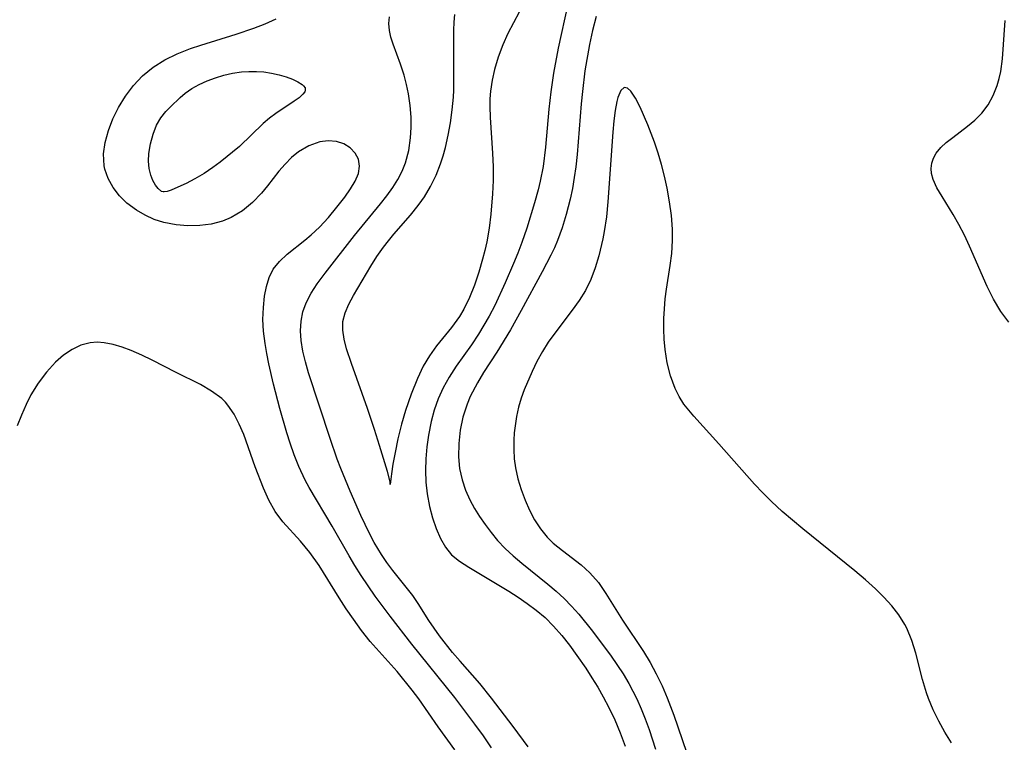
# Model space of a CAD drawing. Header units: metres. Extents: x 1073367 to 1082519, y 1569854 to 1574957.
# Tile 930 of 1056: x 1080630 to 1080760, y 1572988 to 1573083. Entities that reach past the tile are written whole.
import ezdxf

# ---------------------------------------------------------------- set-up
doc = ezdxf.new("R2010")
doc.units = ezdxf.units.M
doc.layers.add('CGG_CurvaNivelLidar_v1', color=253, linetype='Continuous', lineweight=30)

msp = doc.modelspace()

# ---------------------------------------------------------------- linework, layer by layer
at = {"layer": 'CGG_CurvaNivelLidar_v1'}
for p, q in [((1080701.9603, 1573085.0957, 72), (1080700.7087, 1573079.2606, 72)), ((1080678.3226, 1573082.5083, 72), (1080678.4002, 1573083.4105, 72)), ((1080686.9506, 1573082.6843, 71.5), (1080687.0449, 1573083.731, 71.5)), ((1080695.5262, 1573084.021, 71.5), (1080694.0542, 1573081.1757, 71.5)), ((1080705.6958, 1573083.4311, 72.5), (1080705.212, 1573081.5972, 72.5)), ((1080658.1457, 1573081.1055, 72.5), (1080660.4784, 1573081.884, 72.5)), ((1080660.4784, 1573081.884, 72.5), (1080661.9719, 1573082.4738, 72.5)), ((1080661.9719, 1573082.4738, 72.5), (1080663.4367, 1573083.1278, 72.5)), ((1080678.3902, 1573081.6111, 72), (1080678.3226, 1573082.5083, 72)), ((1080686.9034, 1573081.6198, 71.5), (1080686.9506, 1573082.6843, 71.5)), ((1080759.4224, 1573077.8271, 72.5), (1080759.7684, 1573082.9184, 72.5)), ((1080653.4527, 1573079.6727, 72.5), (1080658.1457, 1573081.1055, 72.5)), ((1080678.5931, 1573080.715, 72), (1080678.3902, 1573081.6111, 72)), ((1080678.8881, 1573079.8063, 72), (1080678.5931, 1573080.715, 72)), ((1080686.8818, 1573079.9907, 71.5), (1080686.9034, 1573081.6198, 71.5)), ((1080694.0542, 1573081.1757, 71.5), (1080693.3653, 1573079.6925, 71.5)), ((1080705.212, 1573081.5972, 72.5), (1080704.8098, 1573079.7289, 72.5)), ((1080652.086, 1573079.2076, 72.5), (1080653.4527, 1573079.6727, 72.5)), ((1080679.8603, 1573077.1317, 72), (1080678.8881, 1573079.8063, 72)), ((1080686.9104, 1573074.9903, 71.5), (1080686.8818, 1573079.9907, 71.5)), ((1080693.3653, 1573079.6925, 71.5), (1080692.7579, 1573078.0901, 71.5)), ((1080700.7087, 1573079.2606, 72), (1080700.0877, 1573075.9647, 72)), ((1080704.8098, 1573079.7289, 72.5), (1080704.2291, 1573076.2601, 72.5)), ((1080648.6892, 1573077.698, 72.5), (1080650.3469, 1573078.5138, 72.5)), ((1080650.3469, 1573078.5138, 72.5), (1080652.086, 1573079.2076, 72.5)), ((1080692.7579, 1573078.0901, 71.5), (1080692.2682, 1573076.4398, 71.5)), ((1080645.7441, 1573075.603, 72.5), (1080647.1435, 1573076.7331, 72.5)), ((1080647.1435, 1573076.7331, 72.5), (1080648.6892, 1573077.698, 72.5)), ((1080680.3316, 1573075.6934, 72), (1080679.8603, 1573077.1317, 72)), ((1080759.2019, 1573076.1947, 72.5), (1080759.4224, 1573077.8271, 72.5)), ((1080644.5389, 1573074.3213, 72.5), (1080645.7441, 1573075.603, 72.5)), ((1080654.291, 1573074.9406, 72), (1080655.3773, 1573075.3532, 72)), ((1080655.3773, 1573075.3532, 72), (1080656.5013, 1573075.6935, 72)), ((1080656.5013, 1573075.6935, 72), (1080657.6523, 1573075.9509, 72)), ((1080657.6523, 1573075.9509, 72), (1080658.8189, 1573076.1211, 72)), ((1080658.8189, 1573076.1211, 72), (1080659.8155, 1573076.1928, 72)), ((1080659.8155, 1573076.1928, 72), (1080660.8049, 1573076.1962, 72)), ((1080660.8049, 1573076.1962, 72), (1080661.7769, 1573076.1281, 72)), ((1080661.7769, 1573076.1281, 72), (1080662.8138, 1573075.9684, 72)), ((1080662.8138, 1573075.9684, 72), (1080663.8027, 1573075.7386, 72)), ((1080663.8027, 1573075.7386, 72), (1080664.7266, 1573075.4588, 72)), ((1080664.7266, 1573075.4588, 72), (1080665.5626, 1573075.1449, 72)), ((1080680.6638, 1573074.4677, 72), (1080680.3316, 1573075.6934, 72)), ((1080692.2682, 1573076.4398, 71.5), (1080691.9497, 1573075.0216, 71.5)), ((1080700.0877, 1573075.9647, 72), (1080699.7165, 1573073.4814, 72)), ((1080704.2291, 1573076.2601, 72.5), (1080703.8853, 1573073.5379, 72.5)), ((1080758.9996, 1573075.2379, 72.5), (1080759.2019, 1573076.1947, 72.5)), ((1080643.4892, 1573072.9069, 72.5), (1080644.5389, 1573074.3213, 72.5)), ((1080652.2833, 1573073.922, 72), (1080653.2543, 1573074.4632, 72)), ((1080653.2543, 1573074.4632, 72), (1080654.291, 1573074.9406, 72)), ((1080665.5626, 1573075.1449, 72), (1080666.2803, 1573074.8096, 72)), ((1080666.2803, 1573074.8096, 72), (1080666.8397, 1573074.4631, 72)), ((1080666.8397, 1573074.4631, 72), (1080667.0483, 1573074.2829, 72)), ((1080667.0483, 1573074.2829, 72), (1080667.2356, 1573074.0049, 72)), ((1080680.9288, 1573073.2097, 72), (1080680.6638, 1573074.4677, 72)), ((1080686.8823, 1573073.7082, 71.5), (1080686.9104, 1573074.9903, 71.5)), ((1080691.9497, 1573075.0216, 71.5), (1080691.7385, 1573073.5841, 71.5)), ((1080709.4115, 1573074.0768, 73), (1080708.9559, 1573073.6528, 73)), ((1080709.8395, 1573073.9885, 73), (1080709.4115, 1573074.0768, 73)), ((1080758.1974, 1573072.9911, 72.5), (1080758.7328, 1573074.312, 72.5)), ((1080758.7328, 1573074.312, 72.5), (1080758.9996, 1573075.2379, 72.5)), ((1080642.5974, 1573071.4317, 72.5), (1080643.4892, 1573072.9069, 72.5)), ((1080650.721, 1573072.7333, 72), (1080651.3994, 1573073.3121, 72)), ((1080651.3994, 1573073.3121, 72), (1080652.2833, 1573073.922, 72)), ((1080666.9484, 1573073.1579, 72), (1080666.452, 1573072.704, 72)), ((1080667.1877, 1573073.4945, 72), (1080666.9484, 1573073.1579, 72)), ((1080667.2604, 1573073.7036, 72), (1080667.1877, 1573073.4945, 72)), ((1080667.2356, 1573074.0049, 72), (1080667.2604, 1573073.7036, 72)), ((1080681.1418, 1573071.6929, 72), (1080680.9288, 1573073.2097, 72)), ((1080686.6864, 1573071.0934, 71.5), (1080686.8363, 1573072.7917, 71.5)), ((1080686.8363, 1573072.7917, 71.5), (1080686.8823, 1573073.7082, 71.5)), ((1080691.7385, 1573073.5841, 71.5), (1080691.6655, 1573072.5734, 71.5)), ((1080699.7165, 1573073.4814, 72), (1080699.4714, 1573071.1853, 72)), ((1080703.8853, 1573073.5379, 72.5), (1080703.728, 1573071.8898, 72.5)), ((1080708.5967, 1573072.7398, 73), (1080708.4647, 1573072.2202, 73)), ((1080708.9559, 1573073.6528, 73), (1080708.5967, 1573072.7398, 73)), ((1080710.3043, 1573073.5739, 73), (1080709.8395, 1573073.9885, 73)), ((1080710.9101, 1573072.6685, 73), (1080710.3043, 1573073.5739, 73)), ((1080757.5055, 1573071.7614, 72.5), (1080758.1974, 1573072.9911, 72.5)), ((1080648.8229, 1573070.8872, 72), (1080649.4411, 1573071.5246, 72)), ((1080649.4411, 1573071.5246, 72), (1080650.721, 1573072.7333, 72)), ((1080665.8006, 1573072.2312, 72), (1080663.373, 1573070.6349, 72)), ((1080666.452, 1573072.704, 72), (1080665.8006, 1573072.2312, 72)), ((1080681.2526, 1573070.1576, 72), (1080681.1418, 1573071.6929, 72)), ((1080691.6655, 1573072.5734, 71.5), (1080691.6465, 1573071.5557, 71.5)), ((1080691.6465, 1573071.5557, 71.5), (1080691.6905, 1573070.1059, 71.5)), ((1080703.728, 1573071.8898, 72.5), (1080703.1996, 1573065.2241, 72.5)), ((1080708.4647, 1573072.2202, 73), (1080708.2417, 1573071.0216, 73)), ((1080711.5416, 1573071.4419, 73), (1080710.9101, 1573072.6685, 73)), ((1080712.5383, 1573069.1266, 73), (1080711.5416, 1573071.4419, 73)), ((1080756.6689, 1573070.6536, 72.5), (1080757.5055, 1573071.7614, 72.5)), ((1080641.8403, 1573069.899, 72.5), (1080642.5974, 1573071.4317, 72.5)), ((1080648.1784, 1573070.0702, 72), (1080648.8229, 1573070.8872, 72)), ((1080663.373, 1573070.6349, 72), (1080662.5289, 1573070.0072, 72)), ((1080681.2678, 1573068.7763, 72), (1080681.2526, 1573070.1576, 72)), ((1080686.4592, 1573069.4088, 71.5), (1080686.6864, 1573071.0934, 71.5)), ((1080699.4714, 1573071.1853, 72), (1080699.029, 1573066.1817, 72)), ((1080708.2417, 1573071.0216, 73), (1080708.0598, 1573069.6498, 73)), ((1080755.7785, 1573069.7527, 72.5), (1080756.6689, 1573070.6536, 72.5)), ((1080641.2391, 1573068.3579, 72.5), (1080641.8403, 1573069.899, 72.5)), ((1080647.1394, 1573067.8902, 72), (1080647.6096, 1573069.0593, 72)), ((1080647.6096, 1573069.0593, 72), (1080648.1784, 1573070.0702, 72)), ((1080661.7038, 1573069.302, 72), (1080658.57, 1573066.27, 72)), ((1080662.5289, 1573070.0072, 72), (1080661.7038, 1573069.302, 72)), ((1080686.1591, 1573067.7444, 71.5), (1080686.4592, 1573069.4088, 71.5)), ((1080691.6905, 1573070.1059, 71.5), (1080692.0227, 1573065.3713, 71.5)), ((1080708.0598, 1573069.6498, 73), (1080707.9082, 1573068.1519, 73)), ((1080713.4094, 1573066.8191, 73), (1080712.5383, 1573069.1266, 73)), ((1080752.8333, 1573067.4587, 72.5), (1080754.8144, 1573068.9427, 72.5)), ((1080754.8144, 1573068.9427, 72.5), (1080755.7785, 1573069.7527, 72.5)), ((1080640.8099, 1573066.8105, 72.5), (1080641.2391, 1573068.3579, 72.5)), ((1080646.7921, 1573066.6278, 72), (1080647.1394, 1573067.8902, 72)), ((1080681.1911, 1573067.4021, 72), (1080681.2678, 1573068.7763, 72)), ((1080685.7858, 1573066.1079, 71.5), (1080686.1591, 1573067.7444, 71.5)), ((1080707.9082, 1573068.1519, 73), (1080707.2557, 1573058.9295, 73)), ((1080640.5958, 1573065.2798, 72.5), (1080640.8099, 1573066.8105, 72.5)), ((1080646.5919, 1573065.3371, 72), (1080646.7921, 1573066.6278, 72)), ((1080658.57, 1573066.27, 72), (1080656.0237, 1573064.2116, 72)), ((1080667.7507, 1573066.3664, 72.5), (1080666.3816, 1573065.5468, 72.5)), ((1080669.1679, 1573066.8662, 72.5), (1080667.7507, 1573066.3664, 72.5)), ((1080670.2957, 1573067.001, 72.5), (1080669.1679, 1573066.8662, 72.5)), ((1080671.3745, 1573066.909, 72.5), (1080670.2957, 1573067.001, 72.5)), ((1080672.3559, 1573066.6007, 72.5), (1080671.3745, 1573066.909, 72.5)), ((1080673.1978, 1573066.0802, 72.5), (1080672.3559, 1573066.6007, 72.5)), ((1080680.9462, 1573065.7362, 72), (1080681.1911, 1573067.4021, 72)), ((1080713.9058, 1573065.3611, 73), (1080713.4094, 1573066.8191, 73)), ((1080751.2515, 1573066.1067, 72.5), (1080751.9951, 1573066.7948, 72.5)), ((1080751.9951, 1573066.7948, 72.5), (1080752.8333, 1573067.4587, 72.5)), ((1080640.6719, 1573063.7029, 72.5), (1080640.5958, 1573065.2798, 72.5)), ((1080646.5528, 1573064.3241, 72), (1080646.5919, 1573065.3371, 72)), ((1080666.3816, 1573065.5468, 72.5), (1080665.4571, 1573064.7926, 72.5)), ((1080673.8553, 1573065.3917, 72.5), (1080673.1978, 1573066.0802, 72.5)), ((1080674.288, 1573064.579, 72.5), (1080673.8553, 1573065.3917, 72.5)), ((1080680.5119, 1573064.1188, 72), (1080680.9462, 1573065.7362, 72)), ((1080685.1518, 1573063.9781, 71.5), (1080685.4913, 1573065.0325, 71.5)), ((1080685.4913, 1573065.0325, 71.5), (1080685.7858, 1573066.1079, 71.5)), ((1080692.0227, 1573065.3713, 71.5), (1080692.0893, 1573063.5559, 71.5)), ((1080699.029, 1573066.1817, 72), (1080698.6915, 1573063.6147, 72)), ((1080703.1996, 1573065.2241, 72.5), (1080703.0195, 1573063.5862, 72.5)), ((1080714.3577, 1573063.8604, 73), (1080713.9058, 1573065.3611, 73)), ((1080750.2858, 1573064.7277, 72.5), (1080750.6458, 1573065.3713, 72.5)), ((1080750.6458, 1573065.3713, 72.5), (1080751.2515, 1573066.1067, 72.5)), ((1080640.7638, 1573063.2615, 72.5), (1080640.6719, 1573063.7029, 72.5)), ((1080646.6317, 1573063.3655, 72), (1080646.5528, 1573064.3241, 72)), ((1080656.0237, 1573064.2116, 72), (1080655.0663, 1573063.4816, 72)), ((1080664.5853, 1573063.9312, 72.5), (1080663.7668, 1573062.9912, 72.5)), ((1080665.4571, 1573064.7926, 72.5), (1080664.5853, 1573063.9312, 72.5)), ((1080674.2808, 1573062.7109, 72.5), (1080674.4434, 1573063.6779, 72.5)), ((1080674.4434, 1573063.6779, 72.5), (1080674.288, 1573064.579, 72.5)), ((1080680.0676, 1573062.9965, 72), (1080680.5119, 1573064.1188, 72)), ((1080684.5474, 1573062.455, 71.5), (1080685.1518, 1573063.9781, 71.5)), ((1080714.7485, 1573062.3246, 73), (1080714.3577, 1573063.8604, 73)), ((1080749.972, 1573063.3586, 72.5), (1080750.0573, 1573064.0488, 72.5)), ((1080750.0573, 1573064.0488, 72.5), (1080750.2858, 1573064.7277, 72.5)), ((1080641.2015, 1573062.0186, 72.5), (1080640.7638, 1573063.2615, 72.5)), ((1080646.8318, 1573062.4916, 72), (1080646.6317, 1573063.3655, 72)), ((1080647.1224, 1573061.7666, 72), (1080646.8318, 1573062.4916, 72)), ((1080653.8827, 1573062.685, 72), (1080652.6728, 1573061.9697, 72)), ((1080655.0663, 1573063.4816, 72), (1080653.8827, 1573062.685, 72)), ((1080663.7668, 1573062.9912, 72.5), (1080662.2766, 1573061.0553, 72.5)), ((1080673.8544, 1573061.6971, 72.5), (1080674.2808, 1573062.7109, 72.5)), ((1080679.5163, 1573061.9162, 72), (1080680.0676, 1573062.9965, 72)), ((1080683.8302, 1573060.9944, 71.5), (1080684.5474, 1573062.455, 71.5)), ((1080692.0893, 1573063.5559, 71.5), (1080692.0769, 1573061.7763, 71.5)), ((1080698.6915, 1573063.6147, 72), (1080698.3139, 1573061.6662, 72)), ((1080703.0195, 1573063.5862, 72.5), (1080702.8185, 1573062.1469, 72.5)), ((1080715.0854, 1573060.7662, 73), (1080714.7485, 1573062.3246, 73)), ((1080750.0261, 1573062.6864, 72.5), (1080749.972, 1573063.3586, 72.5)), ((1080750.2408, 1573061.8951, 72.5), (1080750.0261, 1573062.6864, 72.5)), ((1080641.8572, 1573060.8448, 72.5), (1080641.2015, 1573062.0186, 72.5)), ((1080647.4711, 1573061.1625, 72), (1080647.1224, 1573061.7666, 72)), ((1080647.8323, 1573060.6974, 72), (1080647.4711, 1573061.1625, 72)), ((1080651.5019, 1573061.3561, 72), (1080650.4353, 1573060.8634, 72)), ((1080652.6728, 1573061.9697, 72), (1080651.5019, 1573061.3561, 72)), ((1080662.2766, 1573061.0553, 72.5), (1080661.4996, 1573060.1003, 72.5)), ((1080673.2344, 1573060.6454, 72.5), (1080673.8544, 1573061.6971, 72.5)), ((1080678.8263, 1573060.8196, 72), (1080679.5163, 1573061.9162, 72)), ((1080692.0769, 1573061.7763, 71.5), (1080692.004, 1573059.9952, 71.5)), ((1080698.3139, 1573061.6662, 72), (1080698.0403, 1573060.5179, 72)), ((1080702.8185, 1573062.1469, 72.5), (1080702.5734, 1573060.7189, 72.5)), ((1080750.754, 1573060.7816, 72.5), (1080750.2408, 1573061.8951, 72.5)), ((1080642.6954, 1573059.7551, 72.5), (1080641.8572, 1573060.8448, 72.5)), ((1080643.692, 1573058.7699, 72.5), (1080642.6954, 1573059.7551, 72.5)), ((1080648.2477, 1573060.3243, 72), (1080647.8323, 1573060.6974, 72)), ((1080648.5, 1573060.2548, 72), (1080648.2477, 1573060.3243, 72)), ((1080648.6347, 1573060.2476, 72), (1080648.5, 1573060.2548, 72)), ((1080648.9933, 1573060.3325, 72), (1080648.6347, 1573060.2476, 72)), ((1080649.5388, 1573060.5087, 72), (1080648.9933, 1573060.3325, 72)), ((1080650.4353, 1573060.8634, 72), (1080649.5388, 1573060.5087, 72)), ((1080661.4996, 1573060.1003, 72.5), (1080660.2944, 1573058.8595, 72.5)), ((1080672.4797, 1573059.5612, 72.5), (1080673.2344, 1573060.6454, 72.5)), ((1080677.2025, 1573058.6768, 72), (1080678.054, 1573059.756, 72)), ((1080678.054, 1573059.756, 72), (1080678.8263, 1573060.8196, 72)), ((1080683.0059, 1573059.605, 71.5), (1080683.8302, 1573060.9944, 71.5)), ((1080692.004, 1573059.9952, 71.5), (1080691.8035, 1573057.3125, 71.5)), ((1080698.0403, 1573060.5179, 72), (1080697.5813, 1573058.83, 72)), ((1080702.5734, 1573060.7189, 72.5), (1080702.2796, 1573059.3045, 72.5)), ((1080715.4153, 1573058.9574, 73), (1080715.0854, 1573060.7662, 73)), ((1080751.4343, 1573059.6412, 72.5), (1080750.754, 1573060.7816, 72.5)), ((1080644.9441, 1573057.833, 72.5), (1080643.692, 1573058.7699, 72.5)), ((1080660.2944, 1573058.8595, 72.5), (1080658.9484, 1573057.77, 72.5)), ((1080671.4532, 1573058.2214, 72.5), (1080672.4797, 1573059.5612, 72.5)), ((1080673.7579, 1573054.4824, 72), (1080677.2025, 1573058.6768, 72)), ((1080681.1592, 1573057.1833, 71.5), (1080682.1966, 1573058.4612, 71.5)), ((1080682.1966, 1573058.4612, 71.5), (1080682.6661, 1573059.1011, 71.5)), ((1080682.6661, 1573059.1011, 71.5), (1080683.0059, 1573059.605, 71.5)), ((1080697.5813, 1573058.83, 72), (1080696.5334, 1573055.4847, 72)), ((1080702.2796, 1573059.3045, 72.5), (1080701.7536, 1573057.2546, 72.5)), ((1080707.2557, 1573058.9295, 73), (1080707.0609, 1573056.9721, 73)), ((1080715.6646, 1573057.1417, 73), (1080715.4153, 1573058.9574, 73)), ((1080752.9196, 1573057.2831, 72.5), (1080751.4343, 1573059.6412, 72.5)), ((1080646.0852, 1573057.1706, 72.5), (1080644.9441, 1573057.833, 72.5)), ((1080647.2961, 1573056.6243, 72.5), (1080646.0852, 1573057.1706, 72.5)), ((1080658.9484, 1573057.77, 72.5), (1080657.4702, 1573056.886, 72.5)), ((1080670.3295, 1573056.8839, 72.5), (1080671.4532, 1573058.2214, 72.5)), ((1080678.9842, 1573054.6813, 71.5), (1080681.1592, 1573057.1833, 71.5)), ((1080691.8035, 1573057.3125, 71.5), (1080691.5706, 1573055.4777, 71.5)), ((1080701.7536, 1573057.2546, 72.5), (1080701.2191, 1573055.5229, 72.5)), ((1080715.8033, 1573055.3243, 73), (1080715.6646, 1573057.1417, 73)), ((1080753.6647, 1573055.9531, 72.5), (1080752.9196, 1573057.2831, 72.5)), ((1080648.5635, 1573056.2106, 72.5), (1080647.2961, 1573056.6243, 72.5)), ((1080650.2066, 1573055.8964, 72.5), (1080648.5635, 1573056.2106, 72.5)), ((1080651.7554, 1573055.7768, 72.5), (1080650.2066, 1573055.8964, 72.5)), ((1080654.8345, 1573056.0152, 72.5), (1080653.307, 1573055.8131, 72.5)), ((1080656.3105, 1573056.4047, 72.5), (1080654.8345, 1573056.0152, 72.5)), ((1080657.4702, 1573056.886, 72.5), (1080656.3105, 1573056.4047, 72.5)), ((1080669.124, 1573055.593, 72.5), (1080670.3295, 1573056.8839, 72.5)), ((1080707.0609, 1573056.9721, 73), (1080706.7862, 1573055.0416, 73)), ((1080754.3841, 1573054.5529, 72.5), (1080753.6647, 1573055.9531, 72.5)), ((1080653.307, 1573055.8131, 72.5), (1080651.7554, 1573055.7768, 72.5)), ((1080667.2212, 1573053.8663, 72.5), (1080668.0479, 1573054.5709, 72.5)), ((1080668.0479, 1573054.5709, 72.5), (1080669.124, 1573055.593, 72.5)), ((1080678.2605, 1573053.8028, 71.5), (1080678.9842, 1573054.6813, 71.5)), ((1080691.5706, 1573055.4777, 71.5), (1080691.2465, 1573053.6627, 71.5)), ((1080696.5334, 1573055.4847, 72), (1080695.8732, 1573053.562, 72)), ((1080701.2191, 1573055.5229, 72.5), (1080700.5986, 1573053.8267, 72.5)), ((1080706.7862, 1573055.0416, 73), (1080706.597, 1573054.0364, 73)), ((1080715.8111, 1573053.8369, 73), (1080715.8033, 1573055.3243, 73)), ((1080755.0702, 1573053.0982, 72.5), (1080754.3841, 1573054.5529, 72.5)), ((1080664.8782, 1573052.0172, 72.5), (1080667.2212, 1573053.8663, 72.5)), ((1080669.8979, 1573049.52, 72), (1080673.7579, 1573054.4824, 72)), ((1080677.6163, 1573052.9663, 71.5), (1080678.2605, 1573053.8028, 71.5)), ((1080691.2465, 1573053.6627, 71.5), (1080690.9852, 1573052.5, 71.5)), ((1080695.8732, 1573053.562, 72), (1080695.3528, 1573052.167, 72)), ((1080700.5986, 1573053.8267, 72.5), (1080700.1874, 1573052.8516, 72.5)), ((1080706.597, 1573054.0364, 73), (1080706.0606, 1573051.8231, 73)), ((1080715.6927, 1573052.1184, 73), (1080715.8111, 1573053.8369, 73)), ((1080663.8508, 1573051.0757, 72.5), (1080664.8782, 1573052.0172, 72.5)), ((1080676.7381, 1573051.7246, 71.5), (1080677.6163, 1573052.9663, 71.5)), ((1080690.9852, 1573052.5, 71.5), (1080690.6901, 1573051.3488, 71.5)), ((1080695.3528, 1573052.167, 72), (1080694.8015, 1573050.7831, 72)), ((1080700.1874, 1573052.8516, 72.5), (1080699.7409, 1573051.893, 72.5)), ((1080715.4902, 1573050.5504, 73), (1080715.6927, 1573052.1184, 73)), ((1080757.3879, 1573047.7674, 72.5), (1080755.0702, 1573053.0982, 72.5)), ((1080663.0216, 1573050.0342, 72.5), (1080663.8508, 1573051.0757, 72.5)), ((1080675.9236, 1573050.4621, 71.5), (1080676.7381, 1573051.7246, 71.5)), ((1080690.6901, 1573051.3488, 71.5), (1080690.1904, 1573049.6278, 71.5)), ((1080694.8015, 1573050.7831, 72), (1080693.7049, 1573048.2293, 72)), ((1080699.7409, 1573051.893, 72.5), (1080698.5923, 1573049.7044, 72.5)), ((1080706.0606, 1573051.8231, 73), (1080705.5756, 1573050.2201, 73)), ((1080662.49, 1573048.9505, 72.5), (1080663.0216, 1573050.0342, 72.5)), ((1080668.8479, 1573048.1023, 72), (1080669.8979, 1573049.52, 72)), ((1080673.6481, 1573046.5798, 71.5), (1080675.9236, 1573050.4621, 71.5)), ((1080690.1904, 1573049.6278, 71.5), (1080689.6217, 1573047.9448, 71.5)), ((1080698.5923, 1573049.7044, 72.5), (1080695.788, 1573044.566, 72.5)), ((1080705.5756, 1573050.2201, 73), (1080704.9995, 1573048.6783, 73)), ((1080715.0057, 1573047.4231, 73), (1080715.4902, 1573050.5504, 73)), ((1080662.1328, 1573047.7532, 72.5), (1080662.49, 1573048.9505, 72.5)), ((1080668.0345, 1573046.8587, 72), (1080668.8479, 1573048.1023, 72)), ((1080693.7049, 1573048.2293, 72), (1080692.3093, 1573045.263, 72)), ((1080704.9995, 1573048.6783, 73), (1080704.2985, 1573047.2176, 73)), ((1080661.8941, 1573046.4671, 72.5), (1080662.1328, 1573047.7532, 72.5)), ((1080667.3693, 1573045.5757, 72), (1080668.0345, 1573046.8587, 72)), ((1080689.6217, 1573047.9448, 71.5), (1080688.9681, 1573046.3153, 71.5)), ((1080704.2985, 1573047.2176, 73), (1080703.4721, 1573045.8818, 73)), ((1080714.8428, 1573046.1182, 73), (1080715.0057, 1573047.4231, 73)), ((1080758.2415, 1573046.0604, 72.5), (1080757.3879, 1573047.7674, 72.5)), ((1080661.7238, 1573044.9641, 72.5), (1080661.8941, 1573046.4671, 72.5)), ((1080666.9502, 1573044.3971, 72), (1080667.3693, 1573045.5757, 72)), ((1080672.5326, 1573044.2902, 71.5), (1080673.0266, 1573045.4301, 71.5)), ((1080673.0266, 1573045.4301, 71.5), (1080673.6481, 1573046.5798, 71.5)), ((1080688.9681, 1573046.3153, 71.5), (1080688.2056, 1573044.76, 71.5)), ((1080703.4721, 1573045.8818, 73), (1080702.5483, 1573044.6069, 73)), ((1080714.7233, 1573044.8113, 73), (1080714.8428, 1573046.1182, 73)), ((1080759.2161, 1573044.4371, 72.5), (1080758.2415, 1573046.0604, 72.5)), ((1080661.6698, 1573043.3977, 72.5), (1080661.7238, 1573044.9641, 72.5)), ((1080666.7009, 1573043.1763, 72), (1080666.9502, 1573044.3971, 72)), ((1080672.2401, 1573043.1394, 71.5), (1080672.5326, 1573044.2902, 71.5)), ((1080688.2056, 1573044.76, 71.5), (1080687.6399, 1573043.8052, 71.5)), ((1080692.3093, 1573045.263, 72), (1080691.5536, 1573043.816, 72)), ((1080695.788, 1573044.566, 72.5), (1080694.3719, 1573042.0379, 72.5)), ((1080702.5483, 1573044.6069, 73), (1080700.3766, 1573041.7783, 73)), ((1080714.6539, 1573043.5061, 73), (1080714.7233, 1573044.8113, 73)), ((1080760.266, 1573043.0461, 72.5), (1080759.2161, 1573044.4371, 72.5)), ((1080661.753, 1573041.8281, 72.5), (1080661.6698, 1573043.3977, 72.5)), ((1080666.6259, 1573041.9142, 72), (1080666.7009, 1573043.1763, 72)), ((1080672.2068, 1573041.9761, 71.5), (1080672.2401, 1573043.1394, 71.5)), ((1080687.6399, 1573043.8052, 71.5), (1080686.5892, 1573042.3244, 71.5)), ((1080691.5536, 1573043.816, 72), (1080690.8761, 1573042.6252, 72)), ((1080714.6425, 1573042.1352, 73), (1080714.6539, 1573043.5061, 73)), ((1080661.9465, 1573040.2258, 72.5), (1080661.753, 1573041.8281, 72.5)), ((1080666.705, 1573040.6292, 72), (1080666.6259, 1573041.9142, 72)), ((1080672.3859, 1573040.7792, 71.5), (1080672.2068, 1573041.9761, 71.5)), ((1080686.5892, 1573042.3244, 71.5), (1080684.629, 1573039.9154, 71.5)), ((1080690.8761, 1573042.6252, 72), (1080690.158, 1573041.4628, 72)), ((1080694.3719, 1573042.0379, 72.5), (1080692.5698, 1573039.0559, 72.5)), ((1080700.3766, 1573041.7783, 73), (1080699.3771, 1573040.3997, 73)), ((1080714.6971, 1573040.7755, 73), (1080714.6425, 1573042.1352, 73)), ((1080638.8296, 1573040.32, 73), (1080637.6083, 1573039.9888, 73)), ((1080639.7487, 1573040.3874, 73), (1080638.8296, 1573040.32, 73)), ((1080640.6892, 1573040.3248, 73), (1080639.7487, 1573040.3874, 73)), ((1080641.8677, 1573040.103, 73), (1080640.6892, 1573040.3248, 73)), ((1080662.1699, 1573038.8785, 72.5), (1080661.9465, 1573040.2258, 72.5)), ((1080666.9336, 1573039.2188, 72), (1080666.705, 1573040.6292, 72)), ((1080672.7219, 1573039.5306, 71.5), (1080672.3859, 1573040.7792, 71.5)), ((1080690.158, 1573041.4628, 72), (1080689.2156, 1573040.0631, 72)), ((1080699.3771, 1573040.3997, 73), (1080698.5974, 1573039.1558, 73)), ((1080714.8213, 1573039.433, 73), (1080714.6971, 1573040.7755, 73)), ((1080636.437, 1573039.4197, 73), (1080635.3182, 1573038.658, 73)), ((1080637.6083, 1573039.9888, 73), (1080636.437, 1573039.4197, 73)), ((1080643.0627, 1573039.7537, 73), (1080641.8677, 1573040.103, 73)), ((1080644.2669, 1573039.3057, 73), (1080643.0627, 1573039.7537, 73)), ((1080645.6546, 1573038.699, 73), (1080644.2669, 1573039.3057, 73)), ((1080667.2748, 1573037.7941, 72), (1080666.9336, 1573039.2188, 72)), ((1080673.385, 1573037.5687, 71.5), (1080672.7219, 1573039.5306, 71.5)), ((1080684.629, 1573039.9154, 71.5), (1080683.6736, 1573038.6093, 71.5)), ((1080689.2156, 1573040.0631, 72), (1080687.2217, 1573037.2447, 72)), ((1080692.5698, 1573039.0559, 72.5), (1080690.8347, 1573036.3722, 72.5)), ((1080698.5974, 1573039.1558, 73), (1080697.8882, 1573037.8574, 73)), ((1080715.107, 1573037.6576, 73), (1080714.8213, 1573039.433, 73)), ((1080634.2575, 1573037.7379, 73), (1080633.0596, 1573036.446, 73)), ((1080635.3182, 1573038.658, 73), (1080634.2575, 1573037.7379, 73)), ((1080647.0379, 1573038.026, 73), (1080645.6546, 1573038.699, 73)), ((1080650.2032, 1573036.3692, 73), (1080647.0379, 1573038.026, 73)), ((1080662.4415, 1573037.5212, 72.5), (1080662.1699, 1573038.8785, 72.5)), ((1080667.6952, 1573036.3572, 72), (1080667.2748, 1573037.7941, 72)), ((1080683.6736, 1573038.6093, 71.5), (1080682.8606, 1573037.2043, 71.5)), ((1080697.8882, 1573037.8574, 73), (1080697.2358, 1573036.5208, 73)), ((1080715.5388, 1573035.9251, 73), (1080715.107, 1573037.6576, 73)), ((1080633.0596, 1573036.446, 73), (1080631.9674, 1573034.9969, 73)), ((1080653.4, 1573034.782, 73), (1080650.2032, 1573036.3692, 73)), ((1080663.0791, 1573034.8577, 72.5), (1080662.4415, 1573037.5212, 72.5)), ((1080670.5454, 1573027.6803, 72), (1080667.6952, 1573036.3572, 72)), ((1080675.4932, 1573031.615, 71.5), (1080673.385, 1573037.5687, 71.5)), ((1080682.8606, 1573037.2043, 71.5), (1080682.0941, 1573035.6127, 71.5)), ((1080687.2217, 1573037.2447, 72), (1080686.2655, 1573035.7662, 72)), ((1080690.8347, 1573036.3722, 72.5), (1080690.0141, 1573035.0297, 72.5)), ((1080697.2358, 1573036.5208, 73), (1080696.189, 1573034.0867, 73)), ((1080631.9674, 1573034.9969, 73), (1080630.9964, 1573033.4158, 73)), ((1080682.0941, 1573035.6127, 71.5), (1080681.2397, 1573033.5337, 71.5)), ((1080686.2655, 1573035.7662, 72), (1080685.497, 1573034.3607, 72)), ((1080690.0141, 1573035.0297, 72.5), (1080689.0695, 1573033.2308, 72.5)), ((1080716.1465, 1573034.2789, 73), (1080715.5388, 1573035.9251, 73)), ((1080654.8873, 1573033.9285, 73), (1080653.4, 1573034.782, 73)), ((1080656.2174, 1573032.9276, 73), (1080654.8873, 1573033.9285, 73)), ((1080663.9196, 1573031.6443, 72.5), (1080663.0791, 1573034.8577, 72.5)), ((1080685.497, 1573034.3607, 72), (1080684.8433, 1573032.8999, 72)), ((1080696.189, 1573034.0867, 73), (1080695.7957, 1573032.9972, 73)), ((1080716.682, 1573033.2207, 73), (1080716.1465, 1573034.2789, 73)), ((1080630.9964, 1573033.4158, 73), (1080630.3556, 1573032.1521, 73)), ((1080656.709, 1573032.4441, 73), (1080656.2174, 1573032.9276, 73)), ((1080657.046, 1573032.056, 73), (1080656.709, 1573032.4441, 73)), ((1080681.2397, 1573033.5337, 71.5), (1080680.4902, 1573031.3571, 71.5)), ((1080684.8433, 1573032.8999, 72), (1080684.321, 1573031.4209, 72)), ((1080689.0695, 1573033.2308, 72.5), (1080688.6437, 1573032.2054, 72.5)), ((1080695.7957, 1573032.9972, 73), (1080695.4486, 1573031.8011, 73)), ((1080717.3146, 1573032.2204, 73), (1080716.682, 1573033.2207, 73)), ((1080630.3556, 1573032.1521, 73), (1080629.7403, 1573030.7586, 73)), ((1080657.8603, 1573030.8773, 73), (1080657.046, 1573032.056, 73)), ((1080664.8321, 1573028.4002, 72.5), (1080663.9196, 1573031.6443, 72.5)), ((1080676.4107, 1573028.8502, 71.5), (1080675.4932, 1573031.615, 71.5)), ((1080680.4902, 1573031.3571, 71.5), (1080679.9769, 1573029.5721, 71.5)), ((1080684.321, 1573031.4209, 72), (1080683.9036, 1573029.905, 72)), ((1080688.6437, 1573032.2054, 72.5), (1080688.1071, 1573030.4983, 72.5)), ((1080695.4486, 1573031.8011, 73), (1080695.1796, 1573030.5833, 73)), ((1080717.9387, 1573031.3945, 73), (1080717.3146, 1573032.2204, 73)), ((1080718.6126, 1573030.593, 73), (1080717.9387, 1573031.3945, 73)), ((1080629.7403, 1573030.7586, 73), (1080629.1703, 1573029.3254, 73)), ((1080658.5449, 1573029.5713, 73), (1080657.8603, 1573030.8773, 73)), ((1080683.9036, 1573029.905, 72), (1080683.5318, 1573028.0922, 72)), ((1080688.1071, 1573030.4983, 72.5), (1080687.7427, 1573028.7511, 72.5)), ((1080695.1796, 1573030.5833, 73), (1080694.9855, 1573029.3512, 73)), ((1080721.9145, 1573026.9673, 73), (1080718.6126, 1573030.593, 73)), ((1080659.1401, 1573028.1759, 73), (1080658.5449, 1573029.5713, 73)), ((1080677.0842, 1573026.7234, 71.5), (1080676.4107, 1573028.8502, 71.5)), ((1080679.9769, 1573029.5721, 71.5), (1080679.5028, 1573027.6313, 71.5)), ((1080687.7427, 1573028.7511, 72.5), (1080687.5451, 1573026.9841, 72.5)), ((1080694.9855, 1573029.3512, 73), (1080694.887, 1573028.4048, 73)), ((1080660.6568, 1573023.9363, 73), (1080659.1401, 1573028.1759, 73)), ((1080665.2587, 1573027.0411, 72.5), (1080664.8321, 1573028.4002, 72.5)), ((1080671.4876, 1573024.9396, 72), (1080670.5454, 1573027.6803, 72)), ((1080679.5028, 1573027.6313, 71.5), (1080679.1286, 1573025.8327, 71.5)), ((1080683.5318, 1573028.0922, 72), (1080683.3121, 1573026.5451, 72)), ((1080694.8296, 1573027.4572, 73), (1080694.8161, 1573026.2208, 73)), ((1080694.887, 1573028.4048, 73), (1080694.8296, 1573027.4572, 73)), ((1080665.7999, 1573025.4851, 72.5), (1080665.2587, 1573027.0411, 72.5)), ((1080678.1134, 1573023.2811, 71.5), (1080677.0842, 1573026.7234, 71.5)), ((1080683.3121, 1573026.5451, 72), (1080683.1803, 1573024.9933, 72)), ((1080687.5451, 1573026.9841, 72.5), (1080687.5238, 1573025.217, 72.5)), ((1080694.8161, 1573026.2208, 73), (1080694.8808, 1573024.9943, 73)), ((1080726.6233, 1573021.6337, 73), (1080721.9145, 1573026.9673, 73)), ((1080666.4076, 1573023.9635, 72.5), (1080665.7999, 1573025.4851, 72.5)), ((1080671.9587, 1573023.6806, 72), (1080671.4876, 1573024.9396, 72)), ((1080679.1286, 1573025.8327, 71.5), (1080678.8469, 1573024.2544, 71.5)), ((1080683.1803, 1573024.9933, 72), (1080683.1444, 1573023.446, 72)), ((1080687.5238, 1573025.217, 72.5), (1080687.6689, 1573023.6911, 72.5)), ((1080694.8808, 1573024.9943, 73), (1080695.0375, 1573023.7844, 73)), ((1080661.7481, 1573021.0978, 73), (1080660.6568, 1573023.9363, 73)), ((1080667.2705, 1573022.1559, 72.5), (1080666.4076, 1573023.9635, 72.5)), ((1080673.2013, 1573020.6838, 72), (1080671.9587, 1573023.6806, 72)), ((1080678.4674, 1573021.9427, 71.5), (1080678.1134, 1573023.2811, 71.5)), ((1080678.8469, 1573024.2544, 71.5), (1080678.6515, 1573022.9737, 71.5)), ((1080683.1444, 1573023.446, 72), (1080683.2157, 1573021.8793, 72)), ((1080687.6689, 1573023.6911, 72.5), (1080687.9851, 1573022.212, 72.5)), ((1080695.0375, 1573023.7844, 73), (1080695.3657, 1573022.3321, 73)), ((1080667.7967, 1573021.1969, 72.5), (1080667.2705, 1573022.1559, 72.5)), ((1080678.6515, 1573022.9737, 71.5), (1080678.5, 1573021.5743, 71.5)), ((1080687.9851, 1573022.212, 72.5), (1080688.4429, 1573020.8531, 72.5)), ((1080695.3657, 1573022.3321, 73), (1080695.8075, 1573020.9091, 73)), ((1080662.4604, 1573019.4931, 73), (1080661.7481, 1573021.0978, 73)), ((1080670.809, 1573016.0894, 72.5), (1080667.7967, 1573021.1969, 72.5)), ((1080674.5987, 1573017.502, 72), (1080673.2013, 1573020.6838, 72)), ((1080678.5, 1573021.5743, 71.5), (1080678.4674, 1573021.9427, 71.5)), ((1080683.2157, 1573021.8793, 72), (1080683.3892, 1573020.3391, 72)), ((1080688.4429, 1573020.8531, 72.5), (1080689.0346, 1573019.5327, 72.5)), ((1080695.8075, 1573020.9091, 73), (1080696.3208, 1573019.5281, 73)), ((1080727.7238, 1573020.4696, 73), (1080726.6233, 1573021.6337, 73)), ((1080663.2966, 1573018.0003, 73), (1080662.4604, 1573019.4931, 73)), ((1080683.3892, 1573020.3391, 72), (1080683.6918, 1573018.6897, 72)), ((1080689.0346, 1573019.5327, 72.5), (1080689.6373, 1573018.4227, 72.5)), ((1080696.3208, 1573019.5281, 73), (1080696.9083, 1573018.1876, 73)), ((1080728.8655, 1573019.3401, 73), (1080727.7238, 1573020.4696, 73)), ((1080683.6918, 1573018.6897, 72), (1080684.086, 1573017.1924, 72)), ((1080689.6373, 1573018.4227, 72.5), (1080690.3084, 1573017.3402, 72.5)), ((1080696.9083, 1573018.1876, 73), (1080697.5808, 1573016.907, 73)), ((1080730.2904, 1573018.0329, 73), (1080728.8655, 1573019.3401, 73)), ((1080664.3152, 1573016.6511, 73), (1080663.2966, 1573018.0003, 73)), ((1080675.7518, 1573015.0915, 72), (1080674.5987, 1573017.502, 72)), ((1080684.086, 1573017.1924, 72), (1080684.5752, 1573015.7749, 72)), ((1080690.3084, 1573017.3402, 72.5), (1080691.0347, 1573016.2834, 72.5)), ((1080697.5808, 1573016.907, 73), (1080698.3548, 1573015.7087, 73)), ((1080733.0221, 1573015.7055, 73), (1080730.2904, 1573018.0329, 73)), ((1080666.636, 1573014.0961, 73), (1080664.3152, 1573016.6511, 73)), ((1080673.0497, 1573012.1705, 72.5), (1080670.809, 1573016.0894, 72.5)), ((1080684.5752, 1573015.7749, 72), (1080685.151, 1573014.4591, 72)), ((1080691.0347, 1573016.2834, 72.5), (1080691.8343, 1573015.2207, 72.5)), ((1080698.3548, 1573015.7087, 73), (1080699.2458, 1573014.623, 73)), ((1080739.8983, 1573010.1768, 73), (1080733.0221, 1573015.7055, 73)), ((1080676.3745, 1573013.9253, 72), (1080675.7518, 1573015.0915, 72)), ((1080685.151, 1573014.4591, 72), (1080685.8085, 1573013.293, 72)), ((1080691.8343, 1573015.2207, 72.5), (1080692.691, 1573014.1962, 72.5)), ((1080692.691, 1573014.1962, 72.5), (1080693.6921, 1573013.1399, 72.5)), ((1080699.2458, 1573014.623, 73), (1080700.039, 1573013.8457, 73)), ((1080667.8633, 1573012.6123, 73), (1080666.636, 1573014.0961, 73)), ((1080677.3187, 1573012.3491, 72), (1080676.3745, 1573013.9253, 72)), ((1080685.8085, 1573013.293, 72), (1080686.6012, 1573012.2948, 72)), ((1080693.6921, 1573013.1399, 72.5), (1080694.7565, 1573012.1339, 72.5)), ((1080700.039, 1573013.8457, 73), (1080701.2477, 1573012.8517, 73)), ((1080669.0862, 1573010.8624, 73), (1080667.8633, 1573012.6123, 73)), ((1080673.8338, 1573010.8597, 72.5), (1080673.0497, 1573012.1705, 72.5)), ((1080678.057, 1573011.2605, 72), (1080677.3187, 1573012.3491, 72)), ((1080686.6012, 1573012.2948, 72), (1080687.6523, 1573011.4264, 72)), ((1080694.7565, 1573012.1339, 72.5), (1080695.869, 1573011.1702, 72.5)), ((1080701.2477, 1573012.8517, 73), (1080703.738, 1573010.9635, 73)), ((1080671.7419, 1573006.5791, 73), (1080669.0862, 1573010.8624, 73)), ((1080674.6465, 1573009.566, 72.5), (1080673.8338, 1573010.8597, 72.5)), ((1080678.8342, 1573010.2176, 72), (1080678.057, 1573011.2605, 72)), ((1080687.6523, 1573011.4264, 72), (1080688.8637, 1573010.6557, 72)), ((1080688.8637, 1573010.6557, 72), (1080694.1537, 1573007.461, 72)), ((1080695.869, 1573011.1702, 72.5), (1080699.3296, 1573008.3982, 72.5)), ((1080703.738, 1573010.9635, 73), (1080704.892, 1573009.9229, 73)), ((1080675.5681, 1573008.1863, 72.5), (1080674.6465, 1573009.566, 72.5)), ((1080680.6194, 1573008.0162, 72), (1080678.8342, 1573010.2176, 72)), ((1080704.892, 1573009.9229, 73), (1080706.0069, 1573008.6215, 73)), ((1080741.2936, 1573008.995, 73), (1080739.8983, 1573010.1768, 73)), ((1080742.6312, 1573007.7819, 73), (1080741.2936, 1573008.995, 73)), ((1080676.5234, 1573006.8294, 72.5), (1080675.5681, 1573008.1863, 72.5)), ((1080681.4687, 1573006.9058, 72), (1080680.6194, 1573008.0162, 72)), ((1080699.3296, 1573008.3982, 72.5), (1080700.4163, 1573007.4845, 72.5)), ((1080706.0069, 1573008.6215, 73), (1080707.0117, 1573007.1827, 73)), ((1080743.7413, 1573006.6801, 73), (1080742.6312, 1573007.7819, 73)), ((1080672.6651, 1573005.164, 73), (1080671.7419, 1573006.5791, 73)), ((1080678.4999, 1573004.1667, 72.5), (1080676.5234, 1573006.8294, 72.5)), ((1080682.1968, 1573005.8324, 72), (1080681.4687, 1573006.9058, 72)), ((1080694.1537, 1573007.461, 72), (1080695.393, 1573006.6824, 72)), ((1080695.393, 1573006.6824, 72), (1080696.6146, 1573005.8616, 72)), ((1080700.4163, 1573007.4845, 72.5), (1080701.4624, 1573006.5292, 72.5)), ((1080701.4624, 1573006.5292, 72.5), (1080702.4732, 1573005.4994, 72.5)), ((1080707.0117, 1573007.1827, 73), (1080709.215, 1573003.6571, 73)), ((1080744.7719, 1573005.5365, 73), (1080743.7413, 1573006.6801, 73)), ((1080673.6232, 1573003.7694, 73), (1080672.6651, 1573005.164, 73)), ((1080683.6012, 1573003.6172, 72), (1080682.1968, 1573005.8324, 72)), ((1080696.6146, 1573005.8616, 72), (1080697.7986, 1573004.9842, 72)), ((1080702.4732, 1573005.4994, 72.5), (1080703.4352, 1573004.4203, 72.5)), ((1080745.701, 1573004.3411, 73), (1080744.7719, 1573005.5365, 73)), ((1080674.7028, 1573002.2819, 73), (1080673.6232, 1573003.7694, 73)), ((1080681.3629, 1573000.4752, 72.5), (1080678.4999, 1573004.1667, 72.5)), ((1080697.7986, 1573004.9842, 72), (1080698.9738, 1573003.9881, 72)), ((1080698.9738, 1573003.9881, 72), (1080700.0883, 1573002.8768, 72)), ((1080703.4352, 1573004.4203, 72.5), (1080705.2425, 1573002.1744, 72.5)), ((1080746.5013, 1573003.0809, 73), (1080745.701, 1573004.3411, 73)), ((1080685.0257, 1573001.5748, 72), (1080683.6012, 1573003.6172, 72)), ((1080700.0883, 1573002.8768, 72), (1080701.1714, 1573001.6326, 72)), ((1080709.215, 1573003.6571, 73), (1080711.9614, 1572999.504, 73)), ((1080746.7601, 1573002.5914, 73), (1080746.5013, 1573003.0809, 73)), ((1080747.4448, 1573000.947, 73), (1080746.7601, 1573002.5914, 73)), ((1080675.8411, 1573000.8484, 73), (1080674.7028, 1573002.2819, 73)), ((1080686.7381, 1572999.3897, 72), (1080685.0257, 1573001.5748, 72)), ((1080701.1714, 1573001.6326, 72), (1080702.193, 1573000.326, 72)), ((1080705.2425, 1573002.1744, 72.5), (1080707.6776, 1572998.8854, 72.5)), ((1080679.4004, 1572996.8584, 73), (1080675.8411, 1573000.8484, 73)), ((1080687.0248, 1572993.4166, 72.5), (1080681.3629, 1573000.4752, 72.5)), ((1080702.193, 1573000.326, 72), (1080703.1703, 1572998.9782, 72)), ((1080747.9606, 1572999.267, 73), (1080747.4448, 1573000.947, 73)), ((1080687.7177, 1572998.2294, 72), (1080686.7381, 1572999.3897, 72)), ((1080703.1703, 1572998.9782, 72), (1080704.3353, 1572997.2837, 72)), ((1080707.6776, 1572998.8854, 72.5), (1080709.2608, 1572996.557, 72.5)), ((1080711.9614, 1572999.504, 73), (1080712.8348, 1572998.0664, 73)), ((1080748.8486, 1572995.7961, 73), (1080747.9606, 1572999.267, 73)), ((1080690.3413, 1572995.2651, 72), (1080687.7177, 1572998.2294, 72)), ((1080704.3353, 1572997.2837, 72), (1080705.1478, 1572996.0409, 72)), ((1080712.8348, 1572998.0664, 73), (1080713.6588, 1572996.5422, 73)), ((1080681.4145, 1572994.3801, 73), (1080679.4004, 1572996.8584, 73)), ((1080705.1478, 1572996.0409, 72), (1080705.9213, 1572994.7841, 72)), ((1080709.2608, 1572996.557, 72.5), (1080710.0319, 1572995.2856, 72.5)), ((1080713.6588, 1572996.5422, 73), (1080714.4146, 1572994.9721, 73)), ((1080691.8734, 1572993.3581, 72), (1080690.3413, 1572995.2651, 72)), ((1080705.9213, 1572994.7841, 72), (1080706.642, 1572993.5108, 72)), ((1080710.0319, 1572995.2856, 72.5), (1080710.578, 1572994.2814, 72.5)), ((1080714.4146, 1572994.9721, 73), (1080715.1097, 1572993.3648, 73)), ((1080749.3634, 1572994.06, 73), (1080748.8486, 1572995.7961, 73)), ((1080682.2728, 1572993.2382, 73), (1080681.4145, 1572994.3801, 73)), ((1080689.6933, 1572989.9095, 72.5), (1080687.0248, 1572993.4166, 72.5)), ((1080694.74, 1572989.5926, 72), (1080691.8734, 1572993.3581, 72)), ((1080706.642, 1572993.5108, 72), (1080707.3699, 1572992.0952, 72)), ((1080710.578, 1572994.2814, 72.5), (1080711.0841, 1572993.2548, 72.5)), ((1080715.1097, 1572993.3648, 73), (1080715.9922, 1572991.071, 73)), ((1080749.64, 1572993.2816, 73), (1080749.3634, 1572994.06, 73)), ((1080684.8468, 1572989.5543, 73), (1080682.2728, 1572993.2382, 73)), ((1080707.3699, 1572992.0952, 72), (1080708.1703, 1572990.4578, 72)), ((1080711.0841, 1572993.2548, 72.5), (1080711.6703, 1572991.9327, 72.5)), ((1080750.269, 1572991.7794, 73), (1080749.64, 1572993.2816, 73)), ((1080711.6703, 1572991.9327, 72.5), (1080712.2074, 1572990.585, 72.5)), ((1080715.9922, 1572991.071, 73), (1080718.6724, 1572983.2642, 73)), ((1080750.9971, 1572990.3073, 73), (1080750.269, 1572991.7794, 73)), ((1080687.045, 1572986.4969, 73), (1080684.8468, 1572989.5543, 73)), ((1080690.8045, 1572988.3586, 72.5), (1080689.6933, 1572989.9095, 72.5)), ((1080696.7106, 1572986.9013, 72), (1080694.74, 1572989.5926, 72)), ((1080708.1703, 1572990.4578, 72), (1080708.9047, 1572988.7459, 72)), ((1080712.2074, 1572990.585, 72.5), (1080712.7036, 1572989.2167, 72.5)), ((1080751.81, 1572988.8651, 73), (1080750.9971, 1572990.3073, 73)), ((1080691.8751, 1572986.7819, 72.5), (1080690.8045, 1572988.3586, 72.5)), ((1080708.9047, 1572988.7459, 72), (1080709.5607, 1572986.977, 72)), ((1080712.7036, 1572989.2167, 72.5), (1080713.5519, 1572986.574, 72.5)), ((1080752.6985, 1572987.4544, 73), (1080751.81, 1572988.8651, 73))]:
    msp.add_line(p, q, dxfattribs=at)

doc.saveas('drawing.dxf')
